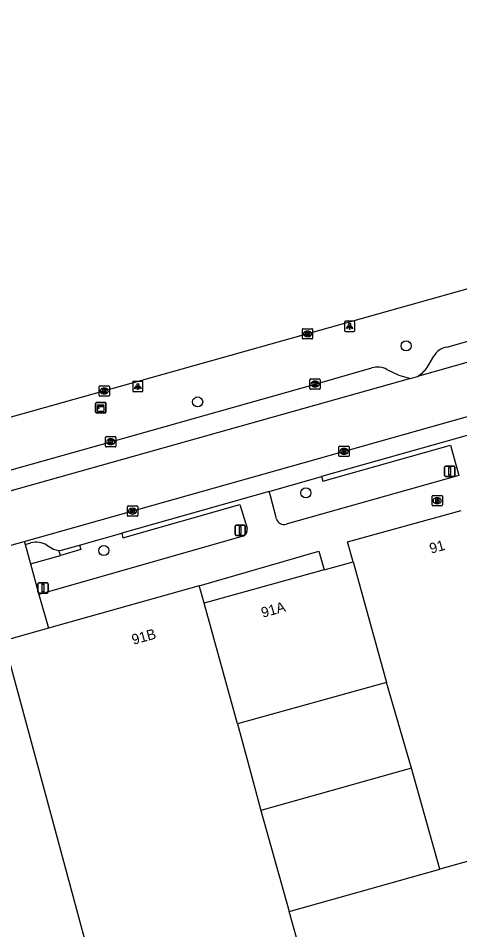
# Model space of a CAD drawing. Extents: x 159689 to 160786, y 387323 to 388339.
# Drawn here: x 159857.6 to 159900.5, y 388169.7 to 388258.3 of the extents above; entities that cross this region are included whole.
import ezdxf

# ---------------------------------------------------------------- set-up
doc = ezdxf.new("R2010")
doc.units = 0
for name, color, linetype in [('IMGEO_Boom', 7, 'Continuous'), ('IMGEO_Brandkraan', 7, 'Continuous'), ('IMGEO_Kast', 7, 'Continuous'), ('IMGEO_Kolk', 7, 'Continuous'), ('IMGEO_Lichtpunt', 7, 'Continuous'), ('IMGEO_Pand', 7, 'Continuous'), ('IMGEO_Pand_nummerreeks', 7, 'Continuous'), ('IMGEO_Pand_overbouw', 7, 'Continuous'), ('IMGEO_Parkeervlak_open', 7, 'Continuous'), ('IMGEO_Rijbaan_lokaal_open', 7, 'Continuous'), ('IMGEO_Rijbaan_regionaal_gesloten', 7, 'Continuous'), ('IMGEO_Verkeersbordpaal', 7, 'Continuous'), ('IMGEO_Voetpad_open', 7, 'Continuous')]:
    doc.layers.add(name, color=color, linetype=linetype)

msp = doc.modelspace()

# ---------------------------------------------------------------- linework, layer by layer
at = {"layer": 'IMGEO_Boom'}
for centre in [(159895.266, 388226.466), (159875.044, 388221.011), (159885.553, 388212.179), (159865.94, 388206.572)]:
    msp.add_circle(centre, 0.489, dxfattribs=at)
at = {"layer": 'IMGEO_Brandkraan'}
for p, q in [((159897.859, 388211.929), (159898.711, 388211.929)), ((159897.784, 388211.003), (159897.784, 388211.855)), ((159898.295, 388211.149), (159898.27, 388211.149)), ((159898.272, 388211.709), (159898.297, 388211.709)), ((159898.785, 388211.855), (159898.785, 388211.003)), ((159898.711, 388210.929), (159897.859, 388210.929))]:
    msp.add_line(p, q, dxfattribs=at)
for points in [[(159897.859, 388211.929), (159898.711, 388211.929)], [(159897.784, 388211.003), (159897.784, 388211.855)], [(159898.132, 388211.629), (159898.132, 388211.229), (159898.345, 388211.229)], [(159898.363, 388211.629), (159898.132, 388211.629)], [(159898.311, 388211.548), (159898.257, 388211.548), (159898.257, 388211.472)], [(159898.257, 388211.472), (159898.31, 388211.472)], [(159898.319, 388211.396), (159898.257, 388211.396), (159898.257, 388211.315)], [(159898.257, 388211.315), (159898.319, 388211.315)], [(159898.785, 388211.855), (159898.785, 388211.003)], [(159898.711, 388210.929), (159897.859, 388210.929)]]:
    msp.add_lwpolyline(points, dxfattribs=at)
for centre, radius, start, end in [((159897.861, 388211.853), 0.0765, 91.55205, 178.44795), ((159897.861, 388211.853), 0.0765, 91.55205, 178.44795), ((159898.709, 388211.853), 0.0765, 1.55205, 88.44795), ((159898.709, 388211.853), 0.0765, 1.55205, 88.44795), ((159897.861, 388211.005), 0.0765, 181.55205, 268.44795), ((159897.861, 388211.005), 0.0765, 181.55205, 268.44795), ((159898.312, 388211.51), 0.0379, 267.82845, 90.93552), ((159898.32, 388211.355), 0.0404, 269.87594, 90.50774), ((159898.351, 388211.48), 0.251, 268.66757, 293.53466), ((159898.367, 388211.484), 0.145, 59.4692, 91.53667), ((159898.392, 388211.531), 0.0922, 285.51372, 58.15012), ((159898.397, 388211.339), 0.105, 301.31148, 78.98903), ((159898.709, 388211.005), 0.0765, 271.55205, 358.44795), ((159898.709, 388211.005), 0.0765, 271.55205, 358.44795)]:
    msp.add_arc(centre, radius, start, end, dxfattribs=at)
for centre, major_axis, ratio, start_param, end_param in [((159898.271, 388211.429), (-0.387, 0.002), 0.722429, 4.712389, 7.853982), ((159898.296, 388211.429), (-0.39, 0.002), 0.717154, 1.570796, 4.712389)]:
    msp.add_ellipse(centre, major_axis=major_axis, ratio=ratio, start_param=start_param, end_param=end_param, dxfattribs=at)
at = {"layer": 'IMGEO_Kast'}
for p, q in [((159865.148, 388220.028), (159865.148, 388220.869)), ((159865.148, 388220.869), (159865.148, 388220.028)), ((159865.223, 388220.953), (159866.064, 388220.953)), ((159866.064, 388220.953), (159865.223, 388220.953)), ((159866.148, 388220.878), (159866.148, 388220.037)), ((159866.148, 388220.037), (159866.148, 388220.878)), ((159866.073, 388219.953), (159865.232, 388219.953)), ((159865.232, 388219.953), (159866.073, 388219.953))]:
    msp.add_line(p, q, dxfattribs=at)
for points in [[(159865.343, 388220.743), (159865.943, 388220.743), (159865.943, 388220.658), (159865.343, 388220.658), (159865.343, 388220.743)], [(159865.343, 388220.568), (159865.943, 388220.568), (159865.943, 388220.079), (159865.343, 388220.079), (159865.343, 388220.568)]]:
    msp.add_lwpolyline(points, dxfattribs=at)
msp.add_circle((159865.427, 388220.417), 0.0377, dxfattribs=at)
for centre, start, end in [((159865.226, 388220.875), 92.4484, 184.28452), ((159865.226, 388220.875), 92.4484, 184.28452), ((159866.07, 388220.875), 2.4484, 94.28452), ((159866.07, 388220.875), 2.4484, 94.28452), ((159865.226, 388220.031), 182.4484, 274.28452), ((159865.226, 388220.031), 182.4484, 274.28452), ((159866.07, 388220.031), 272.4484, 4.28452), ((159866.07, 388220.031), 272.4484, 4.28452)]:
    msp.add_arc(centre, 0.0779, start, end, dxfattribs=at)
at = {"layer": 'IMGEO_Kolk'}
for p, q in [((159885.202, 388227.2), (159885.202, 388228.052)), ((159885.277, 388228.126), (159886.129, 388228.126)), ((159885.69, 388227.906), (159885.715, 388227.906)), ((159886.203, 388228.052), (159886.203, 388227.2)), ((159886.129, 388227.126), (159885.277, 388227.126)), ((159885.713, 388227.346), (159885.688, 388227.346)), ((159865.483, 388221.655), (159865.483, 388222.507)), ((159865.558, 388222.581), (159866.41, 388222.581)), ((159866.484, 388222.507), (159866.484, 388221.655)), ((159885.935, 388222.319), (159885.935, 388223.171)), ((159886.01, 388223.245), (159886.862, 388223.245)), ((159886.423, 388223.025), (159886.448, 388223.025)), ((159886.936, 388223.171), (159886.936, 388222.319)), ((159865.994, 388221.801), (159865.969, 388221.801)), ((159865.971, 388222.361), (159865.996, 388222.361)), ((159886.862, 388222.245), (159886.01, 388222.245)), ((159886.446, 388222.465), (159886.421, 388222.465)), ((159866.41, 388221.581), (159865.558, 388221.581)), ((159866.115, 388216.718), (159866.115, 388217.57)), ((159866.19, 388217.644), (159867.042, 388217.644)), ((159866.603, 388217.424), (159866.628, 388217.424)), ((159867.116, 388217.57), (159867.116, 388216.718)), ((159867.042, 388216.644), (159866.19, 388216.644)), ((159866.626, 388216.864), (159866.601, 388216.864)), ((159888.755, 388215.785), (159888.755, 388216.637)), ((159888.83, 388216.711), (159889.682, 388216.711)), ((159889.243, 388216.491), (159889.268, 388216.491)), ((159889.756, 388216.637), (159889.756, 388215.785)), ((159889.682, 388215.711), (159888.83, 388215.711)), ((159889.266, 388215.931), (159889.241, 388215.931)), ((159868.226, 388209.981), (159868.226, 388210.833)), ((159868.301, 388210.907), (159869.153, 388210.907)), ((159868.737, 388210.127), (159868.712, 388210.127)), ((159868.714, 388210.687), (159868.739, 388210.687)), ((159869.227, 388210.833), (159869.227, 388209.981)), ((159869.153, 388209.907), (159868.301, 388209.907))]:
    msp.add_line(p, q, dxfattribs=at)
for points in [[(159885.202, 388227.2), (159885.202, 388228.052)], [(159885.277, 388228.126), (159886.129, 388228.126)], [(159885.523, 388227.826), (159885.646, 388227.826), (159885.646, 388227.675), (159885.776, 388227.826), (159885.94, 388227.826), (159885.794, 388227.675), (159885.947, 388227.426), (159885.795, 388227.426), (159885.71, 388227.59), (159885.646, 388227.523), (159885.646, 388227.426), (159885.523, 388227.426), (159885.523, 388227.826)], [(159886.203, 388228.052), (159886.203, 388227.2)], [(159886.129, 388227.126), (159885.277, 388227.126)], [(159865.483, 388221.655), (159865.483, 388222.507)], [(159865.558, 388222.581), (159866.41, 388222.581)], [(159866.484, 388222.507), (159866.484, 388221.655)], [(159885.935, 388222.319), (159885.935, 388223.171)], [(159886.01, 388223.245), (159886.862, 388223.245)], [(159886.256, 388222.945), (159886.379, 388222.945), (159886.379, 388222.794), (159886.509, 388222.945), (159886.673, 388222.945), (159886.527, 388222.794), (159886.68, 388222.545), (159886.528, 388222.545), (159886.443, 388222.709), (159886.379, 388222.642), (159886.379, 388222.545), (159886.256, 388222.545), (159886.256, 388222.945)], [(159886.936, 388223.171), (159886.936, 388222.319)], [(159865.804, 388222.281), (159865.927, 388222.281), (159865.927, 388222.13), (159866.057, 388222.281), (159866.221, 388222.281), (159866.075, 388222.13), (159866.228, 388221.881), (159866.076, 388221.881), (159865.991, 388222.045), (159865.927, 388221.978), (159865.927, 388221.881), (159865.804, 388221.881), (159865.804, 388222.281)], [(159886.862, 388222.245), (159886.01, 388222.245)], [(159866.41, 388221.581), (159865.558, 388221.581)], [(159866.115, 388216.718), (159866.115, 388217.57)], [(159866.19, 388217.644), (159867.042, 388217.644)], [(159866.436, 388217.344), (159866.559, 388217.344), (159866.559, 388217.193), (159866.689, 388217.344), (159866.853, 388217.344), (159866.707, 388217.193), (159866.86, 388216.944), (159866.708, 388216.944), (159866.623, 388217.108), (159866.559, 388217.041), (159866.559, 388216.944), (159866.436, 388216.944), (159866.436, 388217.344)], [(159867.116, 388217.57), (159867.116, 388216.718)], [(159867.042, 388216.644), (159866.19, 388216.644)], [(159888.755, 388215.785), (159888.755, 388216.637)], [(159888.83, 388216.711), (159889.682, 388216.711)], [(159889.076, 388216.411), (159889.199, 388216.411), (159889.199, 388216.26), (159889.329, 388216.411), (159889.493, 388216.411), (159889.347, 388216.26), (159889.5, 388216.011), (159889.348, 388216.011), (159889.263, 388216.175), (159889.199, 388216.108), (159889.199, 388216.011), (159889.076, 388216.011), (159889.076, 388216.411)], [(159889.756, 388216.637), (159889.756, 388215.785)], [(159889.682, 388215.711), (159888.83, 388215.711)], [(159868.226, 388209.981), (159868.226, 388210.833)], [(159868.301, 388210.907), (159869.153, 388210.907)], [(159868.547, 388210.607), (159868.67, 388210.607), (159868.67, 388210.456), (159868.8, 388210.607), (159868.964, 388210.607), (159868.818, 388210.456), (159868.971, 388210.207), (159868.819, 388210.207), (159868.734, 388210.371), (159868.67, 388210.304), (159868.67, 388210.207), (159868.547, 388210.207), (159868.547, 388210.607)], [(159869.227, 388210.833), (159869.227, 388209.981)], [(159869.153, 388209.907), (159868.301, 388209.907)]]:
    msp.add_lwpolyline(points, dxfattribs=at)
for centre, start, end in [((159885.279, 388228.05), 91.55205, 178.44795), ((159885.279, 388228.05), 91.55205, 178.44795), ((159886.127, 388228.05), 1.55205, 88.44795), ((159886.127, 388228.05), 1.55205, 88.44795), ((159885.279, 388227.202), 181.55205, 268.44795), ((159885.279, 388227.202), 181.55205, 268.44795), ((159886.127, 388227.202), 271.55205, 358.44795), ((159886.127, 388227.202), 271.55205, 358.44795), ((159865.56, 388222.505), 91.55205, 178.44795), ((159865.56, 388222.505), 91.55205, 178.44795), ((159866.408, 388222.505), 1.55205, 88.44795), ((159866.408, 388222.505), 1.55205, 88.44795), ((159886.012, 388223.169), 91.55205, 178.44795), ((159886.012, 388223.169), 91.55205, 178.44795), ((159886.86, 388223.169), 1.55205, 88.44795), ((159886.86, 388223.169), 1.55205, 88.44795), ((159865.56, 388221.657), 181.55205, 268.44795), ((159865.56, 388221.657), 181.55205, 268.44795), ((159866.408, 388221.657), 271.55205, 358.44795), ((159866.408, 388221.657), 271.55205, 358.44795), ((159886.012, 388222.321), 181.55205, 268.44795), ((159886.012, 388222.321), 181.55205, 268.44795), ((159886.86, 388222.321), 271.55205, 358.44795), ((159886.86, 388222.321), 271.55205, 358.44795), ((159866.192, 388217.568), 91.55205, 178.44795), ((159866.192, 388217.568), 91.55205, 178.44795), ((159867.04, 388217.568), 1.55205, 88.44795), ((159867.04, 388217.568), 1.55205, 88.44795), ((159866.192, 388216.72), 181.55205, 268.44795), ((159866.192, 388216.72), 181.55205, 268.44795), ((159867.04, 388216.72), 271.55205, 358.44795), ((159867.04, 388216.72), 271.55205, 358.44795), ((159888.832, 388216.635), 91.55205, 178.44795), ((159888.832, 388216.635), 91.55205, 178.44795), ((159889.68, 388216.635), 1.55205, 88.44795), ((159889.68, 388216.635), 1.55205, 88.44795), ((159888.832, 388215.787), 181.55205, 268.44795), ((159888.832, 388215.787), 181.55205, 268.44795), ((159889.68, 388215.787), 271.55205, 358.44795), ((159889.68, 388215.787), 271.55205, 358.44795), ((159868.303, 388210.831), 91.55205, 178.44795), ((159868.303, 388210.831), 91.55205, 178.44795), ((159869.151, 388210.831), 1.55205, 88.44795), ((159869.151, 388210.831), 1.55205, 88.44795), ((159868.303, 388209.983), 181.55205, 268.44795), ((159868.303, 388209.983), 181.55205, 268.44795), ((159869.151, 388209.983), 271.55205, 358.44795), ((159869.151, 388209.983), 271.55205, 358.44795)]:
    msp.add_arc(centre, 0.0765, start, end, dxfattribs=at)
for centre, major_axis, ratio, start_param, end_param in [((159885.689, 388227.626), (-0.387, 0.002), 0.722429, 4.712389, 7.853982), ((159885.714, 388227.626), (-0.39, 0.002), 0.717154, 1.570796, 4.712389), ((159886.422, 388222.745), (-0.387, 0.002), 0.722429, 4.712389, 7.853982), ((159886.447, 388222.745), (-0.39, 0.002), 0.717154, 1.570796, 4.712389), ((159865.97, 388222.081), (-0.387, 0.002), 0.722429, 4.712389, 7.853982), ((159865.995, 388222.081), (-0.39, 0.002), 0.717154, 1.570796, 4.712389), ((159866.602, 388217.144), (-0.387, 0.002), 0.722429, 4.712389, 7.853982), ((159866.627, 388217.144), (-0.39, 0.002), 0.717154, 1.570796, 4.712389), ((159889.242, 388216.211), (-0.387, 0.002), 0.722429, 4.712389, 7.853982), ((159889.267, 388216.211), (-0.39, 0.002), 0.717154, 1.570796, 4.712389), ((159868.713, 388210.407), (-0.387, 0.002), 0.722429, 4.712389, 7.853982), ((159868.738, 388210.407), (-0.39, 0.002), 0.717154, 1.570796, 4.712389)]:
    msp.add_ellipse(centre, major_axis=major_axis, ratio=ratio, start_param=start_param, end_param=end_param, dxfattribs=at)
at = {"layer": 'IMGEO_Lichtpunt'}
for p, q in [((159889.29, 388228.755), (159889.29, 388227.948)), ((159889.29, 388228.755), (159889.29, 388227.948)), ((159890.192, 388228.85), (159889.384, 388228.85)), ((159890.192, 388228.85), (159889.384, 388228.85)), ((159890.286, 388227.948), (159890.286, 388228.755)), ((159890.286, 388227.948), (159890.286, 388228.755)), ((159889.384, 388227.854), (159890.192, 388227.854)), ((159889.384, 388227.854), (159890.192, 388227.854)), ((159868.744, 388222.915), (159868.744, 388222.108)), ((159868.744, 388222.915), (159868.744, 388222.108)), ((159869.646, 388223.01), (159868.838, 388223.01)), ((159869.646, 388223.01), (159868.838, 388223.01)), ((159869.74, 388222.108), (159869.74, 388222.915)), ((159869.74, 388222.108), (159869.74, 388222.915)), ((159868.838, 388222.014), (159869.646, 388222.014)), ((159868.838, 388222.014), (159869.646, 388222.014))]:
    msp.add_line(p, q, dxfattribs=at)
for points in [[(159889.664, 388228.419), (159889.703, 388228.391), (159889.515, 388228.129), (159889.477, 388228.156), (159889.664, 388228.419)], [(159889.766, 388228.371), (159889.813, 388228.371), (159889.813, 388228.049), (159889.766, 388228.049), (159889.766, 388228.371)], [(159889.876, 388228.391), (159889.914, 388228.418), (159890.101, 388228.156), (159890.062, 388228.128), (159889.876, 388228.391)], [(159869.118, 388222.579), (159869.157, 388222.551), (159868.969, 388222.289), (159868.931, 388222.316), (159869.118, 388222.579)], [(159869.22, 388222.531), (159869.267, 388222.531), (159869.267, 388222.209), (159869.22, 388222.209), (159869.22, 388222.531)], [(159869.33, 388222.551), (159869.368, 388222.578), (159869.555, 388222.316), (159869.516, 388222.288), (159869.33, 388222.551)]]:
    msp.add_lwpolyline(points, dxfattribs=at)
for centre in [(159889.789, 388228.553), (159869.243, 388222.713)]:
    msp.add_circle(centre, 0.0994, dxfattribs=at)
for centre, start, end in [((159889.384, 388228.755), 90, 180), ((159889.384, 388228.755), 90, 180), ((159890.192, 388228.755), 0, 90), ((159890.192, 388228.755), 0, 90), ((159889.384, 388227.948), 180, 270), ((159889.384, 388227.948), 180, 270), ((159890.192, 388227.948), 270, 0), ((159890.192, 388227.948), 270, 360), ((159868.838, 388222.915), 90, 180), ((159868.838, 388222.915), 90, 180), ((159869.646, 388222.915), 0, 90), ((159869.646, 388222.915), 0, 90), ((159868.838, 388222.108), 180, 270), ((159868.838, 388222.108), 180, 270), ((159869.646, 388222.108), 270, 0), ((159869.646, 388222.108), 270, 360)]:
    msp.add_arc(centre, 0.0946, start, end, dxfattribs=at)
at = {"layer": 'IMGEO_Pand'}
for points in [[(159890.122, 388205.484), (159889.587, 388207.411), (159900.624, 388210.477)], [(159887.31, 388204.703), (159890.122, 388205.484)], [(159890.122, 388205.484), (159893.379, 388193.779)], [(159887.31, 388204.703), (159875.67, 388201.469)], [(159875.201, 388203.152), (159860.57, 388199.031)], [(159875.67, 388201.469), (159875.341, 388202.65), (159875.201, 388203.152)], [(159878.922, 388189.762), (159875.67, 388201.469)], [(159860.57, 388199.031), (159856.234, 388197.81)], [(159856.234, 388197.81), (159861.083, 388179.862), (159866.555, 388159.609)], [(159893.379, 388193.779), (159878.922, 388189.762)], [(159898.546, 388175.634), (159895.788, 388185.454), (159893.379, 388193.779)], [(159878.922, 388189.762), (159880.171, 388185.081), (159881.167, 388181.347), (159883.931, 388171.528)], [(159914.378, 388180.082), (159898.546, 388175.634)], [(159883.931, 388171.528), (159898.546, 388175.634)], [(159890.71, 388147.447), (159883.931, 388171.528)]]:
    msp.add_lwpolyline(points, dxfattribs=at)
at = {"layer": 'IMGEO_Pand_overbouw'}
msp.add_lwpolyline([(159895.788, 388185.454), (159881.167, 388181.347), (159883.931, 388171.528), (159898.546, 388175.634)], close=True, dxfattribs=at)
at = {"layer": 'IMGEO_Parkeervlak_open'}
for points in [[(159899.211, 388226.334), (159906.141, 388228.307), (159914.143, 388230.554)], [(159897.299, 388224.362), (159897.946, 388225.461)], [(159752.583, 388183.497), (159752.167, 388185.012), (159768.684, 388189.645), (159785.592, 388194.317), (159804.409, 388199.642), (159825.126, 388205.478), (159845.859, 388211.321), (159866.616, 388217.142), (159886.436, 388222.745), (159891.938, 388224.314)], [(159893.402, 388224.172), (159894.565, 388223.603), (159895.708, 388223.298)], [(159881.988, 388212.321), (159887.065, 388213.757)], [(159863.586, 388207.117), (159867.684, 388208.276)]]:
    msp.add_lwpolyline(points, dxfattribs=at)
for centre, radius, start, end in [((159899.506, 388224.554), 1.804, 99.4019, 149.81866), ((159892.509, 388222.58), 1.825, 60.69751, 108.22239), ((159895.03, 388225.833), 2.704, 300.0016, 327.05094)]:
    msp.add_arc(centre, radius, start, end, dxfattribs=at)
at = {"layer": 'IMGEO_Rijbaan_lokaal_open'}
for points in [[(159858.217, 388207.473), (159948.035, 388232.803), (159952.178, 388233.968), (160000, 388247.417), (160009.184, 388250), (160038.617, 388258.278)], [(159918.074, 388229.639), (159896.382, 388223.491)], [(159895.708, 388223.298), (159896.382, 388223.491)], [(159895.708, 388223.298), (159752.279, 388182.917)], [(159853.995, 388206.283), (159858.217, 388207.473)]]:
    msp.add_lwpolyline(points, dxfattribs=at)
at = {"layer": 'IMGEO_Rijbaan_regionaal_gesloten'}
msp.add_lwpolyline([(159716.247, 388179.993), (159919.6, 388237.172)], dxfattribs=at)
at = {"layer": 'IMGEO_Verkeersbordpaal'}
for p, q in [((159899.005, 388213.882), (159899.005, 388214.682)), ((159899.005, 388214.682), (159899.005, 388213.882)), ((159899.105, 388214.782), (159899.895, 388214.782)), ((159899.895, 388214.782), (159899.105, 388214.782)), ((159899.995, 388214.682), (159899.995, 388213.882)), ((159899.995, 388213.882), (159899.995, 388214.682)), ((159899.895, 388213.782), (159899.105, 388213.782)), ((159899.105, 388213.782), (159899.895, 388213.782)), ((159878.674, 388208.145), (159878.674, 388208.945)), ((159878.674, 388208.945), (159878.674, 388208.145)), ((159878.774, 388209.045), (159879.564, 388209.045)), ((159879.564, 388209.045), (159878.774, 388209.045)), ((159879.664, 388208.945), (159879.664, 388208.145)), ((159879.664, 388208.145), (159879.664, 388208.945)), ((159879.564, 388208.045), (159878.774, 388208.045)), ((159878.774, 388208.045), (159879.564, 388208.045)), ((159859.549, 388202.554), (159859.549, 388203.354)), ((159859.549, 388203.354), (159859.549, 388202.554)), ((159859.649, 388203.454), (159860.439, 388203.454)), ((159860.439, 388203.454), (159859.649, 388203.454)), ((159860.539, 388203.354), (159860.539, 388202.554)), ((159860.539, 388202.554), (159860.539, 388203.354)), ((159860.439, 388202.454), (159859.649, 388202.454)), ((159859.649, 388202.454), (159860.439, 388202.454))]:
    msp.add_line(p, q, dxfattribs=at)
for points in [[(159899.425, 388214.657), (159899.575, 388214.657), (159899.575, 388213.907), (159899.425, 388213.907), (159899.425, 388214.657)], [(159879.094, 388208.92), (159879.244, 388208.92), (159879.244, 388208.17), (159879.094, 388208.17), (159879.094, 388208.92)], [(159859.969, 388203.329), (159860.119, 388203.329), (159860.119, 388202.579), (159859.969, 388202.579), (159859.969, 388203.329)]]:
    msp.add_lwpolyline(points, dxfattribs=at)
for centre, start, end in [((159899.105, 388214.682), 90, 180), ((159899.105, 388214.682), 90, 180), ((159899.895, 388214.682), 0, 90), ((159899.895, 388214.682), 360, 90), ((159899.105, 388213.882), 180, 270), ((159899.105, 388213.882), 180, 270), ((159899.895, 388213.882), 270, 0), ((159899.895, 388213.882), 270, 0), ((159878.774, 388208.945), 90, 180), ((159878.774, 388208.945), 90, 180), ((159879.564, 388208.945), 0, 90), ((159879.564, 388208.945), 360, 90), ((159878.774, 388208.145), 180, 270), ((159878.774, 388208.145), 180, 270), ((159879.564, 388208.145), 270, 0), ((159879.564, 388208.145), 270, 0), ((159859.649, 388203.354), 90, 180), ((159859.649, 388203.354), 90, 180), ((159860.439, 388203.354), 0, 90), ((159860.439, 388203.354), 360, 90), ((159859.649, 388202.554), 180, 270), ((159859.649, 388202.554), 180, 270), ((159860.439, 388202.554), 270, 0), ((159860.439, 388202.554), 270, 0)]:
    msp.add_arc(centre, 0.1, start, end, dxfattribs=at)
at = {"layer": 'IMGEO_Voetpad_open'}
for points in [[(159906.816, 388219.376), (159906.61, 388219.284), (159887.065, 388213.757)], [(159887.065, 388213.757), (159887.18, 388213.311), (159899.567, 388216.808), (159900.398, 388213.86), (159883.62, 388209.132)], [(159881.988, 388212.321), (159867.684, 388208.276)], [(159882.71, 388209.648), (159882.107, 388211.879), (159881.988, 388212.321)], [(159867.684, 388208.276), (159867.786, 388207.83), (159879.128, 388211.045), (159879.84, 388208.744)], [(159858.217, 388207.473), (159858.303, 388207.163)], [(159879.453, 388207.965), (159859.652, 388202.322)], [(159858.303, 388207.163), (159858.874, 388207.325)], [(159858.303, 388207.163), (159858.825, 388205.29)], [(159860.422, 388207.088), (159861.065, 388206.724), (159861.582, 388206.593)], [(159861.582, 388206.593), (159861.822, 388206.618), (159863.586, 388207.117)], [(159861.723, 388206.111), (159861.582, 388206.593)], [(159863.586, 388207.117), (159863.711, 388206.675), (159861.723, 388206.111)], [(159858.825, 388205.29), (159861.723, 388206.111)], [(159875.201, 388203.152), (159886.806, 388206.514), (159887.31, 388204.703)], [(159858.825, 388205.29), (159859.652, 388202.322)], [(159859.652, 388202.322), (159860.57, 388199.031)]]:
    msp.add_lwpolyline(points, dxfattribs=at)
for centre, radius, start, end in [((159883.42, 388209.839), 0.735, 195.09195, 285.79872), ((159879.214, 388208.569), 0.65, 291.56261, 15.60186), ((159859.385, 388205.49), 1.905, 57.02546, 105.56567)]:
    msp.add_arc(centre, radius, start, end, dxfattribs=at)

# ---------------------------------------------------------------- texts
at = {"layer": 'IMGEO_Pand_nummerreeks'}
for s, rotation, p in [('91', 15.60704, (159897.69, 388206.269)), ('91A', 15.60704, (159881.365, 388200.042)), ('91B', 15.59018, (159868.803, 388197.418))]:
    msp.add_text(s, height=1, rotation=rotation, dxfattribs=at).set_placement(p)

doc.saveas('drawing.dxf')
